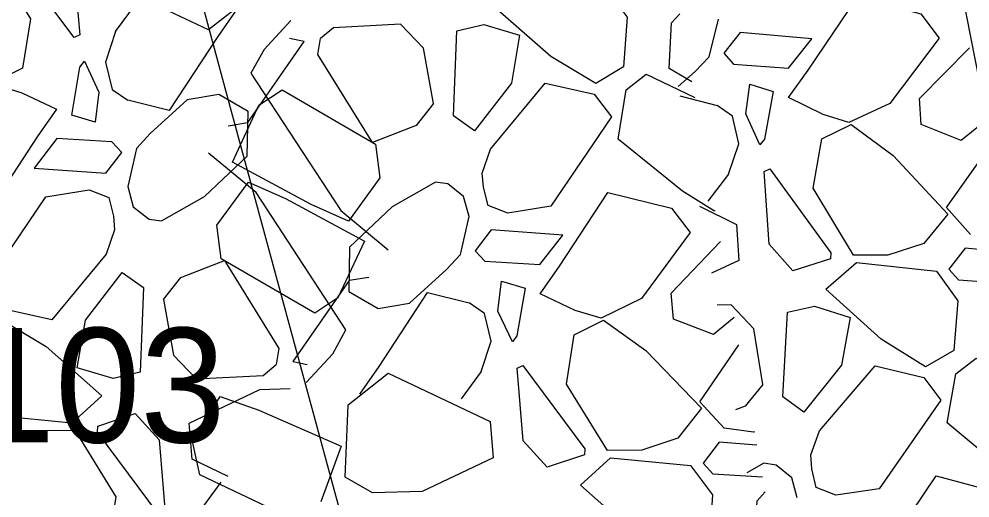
# Model space of a CAD drawing. Extents: x 3040896 to 3051146, y 687568 to 732976.
# Drawn here: x 3044026.06 to 3044046.81, y 722097.16 to 722107.62 of the extents above; entities that cross this region are included whole.
import ezdxf

# ---------------------------------------------------------------- set-up
doc = ezdxf.new("R2010")
doc.units = 0
for name, color, linetype in [('Default', 7, 'Continuous'), ('Exist Horizontal Alignment', 7, 'Continuous'), ('Exist Other Culture Area Outline', 7, 'Continuous'), ('Exist Right of Way Line', 7, 'Continuous'), ('Exist Structure Major Bridge WW Cogo Number', 7, 'Continuous')]:
    doc.layers.add(name, color=color, linetype=linetype)

msp = doc.modelspace()

# ---------------------------------------------------------------- linework, layer by layer
at = {"layer": 'Default'}
for p, q in [((3044027.253, 722108.855), (3044027.383, 722107.269)), ((3044028.166, 722107.341), (3044028.603, 722107.935)), ((3044041.119, 722106.788), (3044041.32, 722107.615)), ((3044032.924, 722107.425), (3044032.64, 722107.189)), ((3044034.386, 722107.502), (3044032.924, 722107.425)), ((3044034.386, 722107.502), (3044034.884, 722106.983)), ((3044028.166, 722107.341), (3044027.946, 722106.677)), ((3044032.279, 722107.125), (3044031.965, 722107.191)), ((3044035.539, 722105.506), (3044035.612, 722107.355)), ((3044041.797, 722107.318), (3044041.443, 722106.867)), ((3044043.36, 722107.181), (3044041.797, 722107.318)), ((3044035.101, 722105.769), (3044034.884, 722106.983)), ((3044045.709, 722105.88), (3044046.8, 722106.99)), ((3044040.814, 722106.467), (3044041.119, 722106.788)), ((3044027.486, 722106.694), (3044027.802, 722106.023)), ((3044027.946, 722106.677), (3044028.095, 722106.075)), ((3044040.744, 722106.246), (3044040.244, 722106.535)), ((3044040.447, 722106.14), (3044040.814, 722106.467)), ((3044025.55, 722106.18), (3044026.118, 722106.008)), ((3044041.922, 722105.543), (3044042.009, 722106.196)), ((3044042.009, 722106.196), (3044042.519, 722106.036)), ((3044026.118, 722106.008), (3044026.879, 722105.647)), ((3044027.802, 722106.023), (3044027.723, 722105.368)), ((3044028.095, 722106.075), (3044028.433, 722105.847)), ((3044029.73, 722105.854), (3044028.922, 722105.115)), ((3044043.605, 722105.534), (3044042.85, 722105.905)), ((3044045.06, 722105.773), (3044044.17, 722105.354)), ((3044041.627, 722105.494), (3044041.293, 722105.728)), ((3044042.227, 722104.867), (3044041.922, 722105.543)), ((3044044.17, 722105.354), (3044043.605, 722105.534)), ((3044027.723, 722105.368), (3044027.212, 722105.521)), ((3044036.002, 722105.179), (3044035.539, 722105.506)), ((3044041.768, 722104.891), (3044041.627, 722105.494)), ((3044028.922, 722105.115), (3044028.622, 722104.789)), ((3044027.951, 722104.249), (3044028.299, 722104.706)), ((3044028.622, 722104.789), (3044028.432, 722103.959)), ((3044041.539, 722104.23), (3044041.768, 722104.891)), ((3044026.387, 722104.364), (3044027.951, 722104.249)), ((3044042.43, 722102.703), (3044042.322, 722104.291)), ((3044036.194, 722103.949), (3044036.168, 722104.252)), ((3044041.539, 722104.23), (3044041.093, 722103.642)), ((3044028.432, 722103.959), (3044028.553, 722103.52)), ((3044035.147, 722104.053), (3044034.205, 722103.52)), ((3044035.414, 722104.018), (3044035.147, 722104.053)), ((3044035.76, 722103.746), (3044035.414, 722104.018)), ((3044036.294, 722103.543), (3044036.194, 722103.949)), ((3044028.018, 722103.723), (3044028.118, 722103.316)), ((3044029.166, 722103.212), (3044030.107, 722103.746)), ((3044035.88, 722103.307), (3044035.76, 722103.746)), ((3044028.553, 722103.52), (3044028.898, 722103.247)), ((3044028.118, 722103.316), (3044028.145, 722103.013)), ((3044028.898, 722103.247), (3044029.166, 722103.212)), ((3044035.69, 722102.476), (3044035.88, 722103.307)), ((3044041.247, 722103.435), (3044041.235, 722103.42)), ((3044041.719, 722103.134), (3044041.769, 722102.343)), ((3044036.361, 722103.016), (3044036.014, 722102.56)), ((3044037.926, 722102.902), (3044036.361, 722103.016)), ((3044040.292, 722101.633), (3044041.368, 722102.759)), ((3044042.944, 722102.119), (3044042.43, 722102.703)), ((3044045.807, 722102.716), (3044045.018, 722102.46)), ((3044035.39, 722102.151), (3044035.69, 722102.476)), ((3044045.018, 722102.46), (3044044.27, 722102.463)), ((3044041.769, 722102.343), (3044041.169, 722102.067)), ((3044043.765, 722102.38), (3044042.944, 722102.119)), ((3044043.667, 722101.719), (3044044.333, 722102.305)), ((3044044.333, 722102.305), (3044046.079, 722102.115)), ((3044028.31, 722102.086), (3044028.774, 722101.759)), ((3044034.583, 722101.412), (3044035.39, 722102.151)), ((3044036.511, 722101.242), (3044036.589, 722101.897)), ((3044036.589, 722101.897), (3044037.101, 722101.744)), ((3044028.774, 722101.759), (3044028.7, 722099.91)), ((3044038.194, 722101.258), (3044037.433, 722101.618)), ((3044029.211, 722101.496), (3044029.428, 722100.282)), ((3044036.217, 722101.19), (3044035.879, 722101.419)), ((3044039.645, 722101.517), (3044038.762, 722101.086)), ((3044041.603, 722101.38), (3044041.293, 722101.368)), ((3044041.603, 722101.38), (3044042.094, 722100.854)), ((3044036.366, 722100.589), (3044036.217, 722101.19)), ((3044036.826, 722100.572), (3044036.511, 722101.242)), ((3044038.762, 722101.086), (3044038.194, 722101.258)), ((3044042.727, 722099.369), (3044042.827, 722101.216)), ((3044042.294, 722099.638), (3044042.094, 722100.854)), ((3044036.147, 722099.925), (3044036.366, 722100.589)), ((3044029.926, 722099.764), (3044029.428, 722100.282)), ((3044032.033, 722100.141), (3044032.348, 722100.075)), ((3044031.388, 722099.84), (3044031.672, 722100.076)), ((3044036.147, 722099.925), (3044035.709, 722099.33)), ((3044037.059, 722098.41), (3044036.929, 722099.997)), ((3044029.926, 722099.764), (3044031.388, 722099.84)), ((3044029.774, 722098.798), (3044031.317, 722099.535)), ((3044031.317, 722099.535), (3044031.977, 722099.55)), ((3044027.868, 722099.396), (3044027.21, 722098.8)), ((3044043.186, 722099.035), (3044042.727, 722099.369)), ((3044027.21, 722098.8), (3044025.461, 722098.965)), ((3044027.778, 722098.733), (3044028.596, 722099.006)), ((3044028.596, 722099.006), (3044029.118, 722098.43)), ((3044029.835, 722098.008), (3044029.774, 722098.798)), ((3044036.342, 722098.832), (3044036.403, 722098.042)), ((3044042.091, 722098.598), (3044041.449, 722098.686)), ((3044025.742, 722098.369), (3044026.527, 722098.636)), ((3044026.527, 722098.636), (3044027.275, 722098.643)), ((3044040.435, 722098.471), (3044039.65, 722098.204)), ((3044042.11, 722098.608), (3044042.091, 722098.598)), ((3044029.118, 722098.43), (3044029.248, 722096.843)), ((3044037.581, 722097.834), (3044037.059, 722098.41)), ((3044038.399, 722098.106), (3044037.581, 722097.834)), ((3044039.65, 722098.204), (3044038.902, 722098.197)), ((3044043.361, 722097.802), (3044043.339, 722098.105)), ((3044030.623, 722097.633), (3044029.835, 722098.008)), ((3044036.403, 722098.042), (3044034.86, 722097.305)), ((3044038.31, 722097.444), (3044038.967, 722098.04)), ((3044038.967, 722098.04), (3044040.716, 722097.875)), ((3044042.315, 722097.921), (3044041.94, 722097.716)), ((3044042.582, 722097.882), (3044042.315, 722097.921)), ((3044042.923, 722097.605), (3044042.582, 722097.882)), ((3044043.455, 722097.394), (3044043.361, 722097.802)), ((3044030.031, 722096.915), (3044030.468, 722097.509)), ((3044043.038, 722097.164), (3044042.923, 722097.605)), ((3044034.86, 722097.305), (3044033.775, 722097.279))]:
    msp.add_line(p, q, dxfattribs=at)
for points in [[(3044030.537, 722109.986), (3044031.134, 722109.645), (3044031.072, 722108.067), (3044030.194, 722107.376), (3044027.97, 722108.434)], [(3044025.41, 722109.069), (3044026.309, 722107.617), (3044026.136, 722106.542), (3044025.498, 722106.222)], [(3044027.383, 722107.269), (3044027.26, 722107.21), (3044025.904, 722109.029), (3044025.913, 722109.159)], [(3044038.851, 722108.3), (3044039.331, 722107.656), (3044039.253, 722106.575), (3044038.644, 722106.209), (3044037.664, 722106.795), (3044036.445, 722107.87)], [(3044042.85, 722105.905), (3044043.279, 722106.5), (3044044.357, 722108.097), (3044045.742, 722107.731), (3044046.141, 722107.199), (3044045.06, 722105.773)], [(3044030.815, 722107.834), (3044030.394, 722107.233), (3044029.338, 722105.621), (3044028.433, 722105.847)], [(3044040.244, 722106.535), (3044040.301, 722107.531), (3044040.479, 722107.727)], [(3044031.988, 722107.58), (3044031.409, 722106.954), (3044031.118, 722106.435), (3044033.08, 722103.438), (3044034.115, 722102.577)], [(3044035.612, 722107.355), (3044036.2, 722107.496), (3044036.982, 722107.263)], [(3044035.101, 722105.769), (3044034.723, 722105.292), (3044033.771, 722104.92), (3044032.583, 722106.839), (3044032.64, 722107.189)], [(3044036.982, 722107.263), (3044036.807, 722106.219), (3044036.002, 722105.179)], [(3044030.62, 722105.288), (3044031.053, 722105.358), (3044032.279, 722107.125)], [(3044041.443, 722106.867), (3044041.652, 722106.633), (3044042.852, 722106.544), (3044043.36, 722107.181)], [(3044027.212, 722105.521), (3044027.387, 722106.565), (3044027.486, 722106.694)], [(3044041.235, 722103.42), (3044040.541, 722103.86), (3044039.134, 722104.993), (3044039.307, 722106.067), (3044039.747, 722106.415), (3044040.806, 722105.9)], [(3044036.168, 722104.252), (3044036.349, 722104.777), (3044037.541, 722106.214), (3044038.612, 722105.974), (3044038.991, 722105.483), (3044037.667, 722103.531), (3044036.723, 722103.378), (3044036.294, 722103.543)], [(3044031.058, 722105.596), (3044030.418, 722105.966), (3044029.73, 722105.854)], [(3044033.246, 722103.208), (3044032.435, 722103.569), (3044030.717, 722104.494), (3044031.294, 722105.733), (3044031.8, 722106.071), (3044033.84, 722104.883), (3044033.935, 722104.148), (3044033.246, 722103.208)], [(3044040.483, 722105.942), (3044041.293, 722105.728)], [(3044042.519, 722106.036), (3044042.329, 722104.994), (3044042.227, 722104.867)], [(3044026.879, 722105.647), (3044026.458, 722105.046), (3044025.402, 722103.434), (3044024.013, 722103.781), (3044023.606, 722104.307), (3044024.667, 722105.748)], [(3044047.073, 722105.328), (3044046.617, 722104.962), (3044045.747, 722105.315), (3044045.709, 722105.88)], [(3044030.107, 722103.746), (3044031.041, 722104.626), (3044031.058, 722105.596)], [(3044044.27, 722102.463), (3044043.392, 722103.928), (3044043.58, 722104.999), (3044044.222, 722105.311)], [(3044044.222, 722105.311), (3044045.136, 722104.639), (3044046.33, 722103.358), (3044045.807, 722102.716)], [(3044028.299, 722104.706), (3044028.087, 722104.936), (3044026.886, 722105.009), (3044026.387, 722104.364)], [(3044046.823, 722102.916), (3044046.301, 722103.501), (3044047.171, 722104.735)], [(3044032.324, 722099.685), (3044032.904, 722100.311), (3044033.194, 722100.831), (3044031.232, 722103.828), (3044030.197, 722104.689)], [(3044042.322, 722104.291), (3044042.446, 722104.348), (3044043.777, 722102.51), (3044043.765, 722102.38)], [(3044028.145, 722103.013), (3044027.963, 722102.488), (3044026.772, 722101.051), (3044025.7, 722101.292), (3044025.321, 722101.783), (3044026.645, 722103.734), (3044027.589, 722103.888), (3044028.018, 722103.723)], [(3044031.067, 722104.058), (3044031.877, 722103.696), (3044033.595, 722102.771), (3044033.018, 722101.533), (3044032.512, 722101.194), (3044030.473, 722102.383), (3044030.377, 722103.117), (3044031.067, 722104.058)], [(3044037.433, 722101.618), (3044037.854, 722102.219), (3044038.91, 722103.831), (3044040.299, 722103.485), (3044040.706, 722102.959), (3044039.645, 722101.517)], [(3044034.205, 722103.52), (3044033.272, 722102.639), (3044033.254, 722101.669)], [(3044040.909, 722103.534), (3044041.719, 722103.134)], [(3044036.014, 722102.56), (3044036.225, 722102.329), (3044037.426, 722102.257), (3044037.926, 722102.902)], [(3044047.531, 722102.539), (3044046.705, 722102.612), (3044046.351, 722102.16), (3044046.56, 722101.927), (3044047.645, 722101.846)], [(3044029.211, 722101.496), (3044029.589, 722101.974), (3044030.541, 722102.346), (3044031.729, 722100.427), (3044031.672, 722100.076)], [(3044027.33, 722100.003), (3044027.506, 722101.047), (3044028.31, 722102.086)], [(3044046.079, 722102.115), (3044046.55, 722101.465), (3044046.457, 722100.385), (3044045.843, 722100.027), (3044044.871, 722100.627), (3044043.667, 722101.719)], [(3044033.692, 722101.978), (3044033.26, 722101.908), (3044032.033, 722100.141)], [(3044033.254, 722101.669), (3044033.894, 722101.3), (3044034.583, 722101.412)], [(3044033.497, 722099.431), (3044033.918, 722100.032), (3044034.974, 722101.645), (3044035.879, 722101.419)], [(3044037.101, 722101.744), (3044036.925, 722100.7), (3044036.826, 722100.572)], [(3044041.665, 722101.101), (3044041.214, 722100.728), (3044040.339, 722101.069), (3044040.292, 722101.633)], [(3044042.827, 722101.216), (3044043.417, 722101.349), (3044044.195, 722101.104)], [(3044025.461, 722098.965), (3044024.981, 722099.609), (3044025.059, 722100.69), (3044025.668, 722101.056), (3044026.648, 722100.47), (3044027.868, 722099.396)], [(3044038.902, 722098.197), (3044038.003, 722099.649), (3044038.177, 722100.723), (3044038.814, 722101.044)], [(3044038.814, 722101.044), (3044039.737, 722100.384), (3044040.95, 722099.121), (3044040.435, 722098.471)], [(3044044.195, 722101.104), (3044044.005, 722100.063), (3044043.186, 722099.035)], [(3044041.449, 722098.686), (3044040.918, 722099.264), (3044041.77, 722100.509)], [(3044048.394, 722097.201), (3044047.706, 722097.651), (3044046.315, 722098.804), (3044046.503, 722099.876), (3044046.948, 722100.217), (3044048, 722099.687)], [(3044028.7, 722099.91), (3044028.112, 722099.769), (3044027.33, 722100.003)], [(3044036.929, 722099.997), (3044037.052, 722100.056), (3044038.408, 722098.237), (3044038.399, 722098.106)], [(3044043.339, 722098.105), (3044043.528, 722098.628), (3044044.739, 722100.048), (3044045.807, 722099.793), (3044046.179, 722099.296), (3044044.827, 722097.363), (3044043.881, 722097.223), (3044043.455, 722097.394)], [(3044033.775, 722097.279), (3044033.178, 722097.62), (3044033.241, 722099.198), (3044034.118, 722099.89), (3044036.342, 722098.832)], [(3044042.294, 722099.638), (3044041.909, 722099.165), (3044041.697, 722099.086)], [(3044031.625, 722096.895), (3044030.006, 722097.672), (3044029.846, 722098.395), (3044030.451, 722099.382), (3044031.293, 722099.083), (3044033.092, 722098.292), (3044032.646, 722097.077)], [(3044029.248, 722096.843), (3044029.125, 722096.784), (3044027.769, 722098.603), (3044027.778, 722098.733)], [(3044027.275, 722098.643), (3044028.174, 722097.191), (3044028.001, 722096.117), (3044027.363, 722095.796)], [(3044042.162, 722098.319), (3044041.335, 722098.379), (3044040.988, 722097.923), (3044041.199, 722097.693), (3044042.286, 722097.627)], [(3044040.716, 722097.875), (3044041.196, 722097.231), (3044041.118, 722096.15), (3044040.509, 722095.783), (3044039.529, 722096.37), (3044038.31, 722097.444)], [(3044044.567, 722095.454), (3044044.996, 722096.049), (3044046.075, 722097.646), (3044047.459, 722097.28), (3044047.858, 722096.748), (3044046.777, 722095.322)], [(3044042.109, 722096.109), (3044042.166, 722097.105), (3044042.344, 722097.301)]]:
    msp.add_lwpolyline(points, dxfattribs=at)
at = {"layer": 'Exist Horizontal Alignment'}
msp.add_arc((3047143.478, 722946.481), 3274.364, 179.827486, 209.692497, dxfattribs=at)
at = {"layer": 'Exist Other Culture Area Outline'}
msp.add_lwpolyline([(3044014.963, 722146.607), (3044038.617, 722148.893), (3044056.357, 722058.813), (3044086.668, 721941.272)], dxfattribs=at)
at = {"layer": 'Exist Right of Way Line'}
for radius in [3324.364, 3224.364]:
    msp.add_arc((3047143.478, 722946.481), radius, 179.827486, 209.692497, dxfattribs=at)

# ---------------------------------------------------------------- texts
at = {"layer": 'Exist Structure Major Bridge WW Cogo Number'}
msp.add_text('103', height=2.5, dxfattribs=at).set_placement((3044024.987, 722098.376))

doc.saveas('drawing.dxf')
